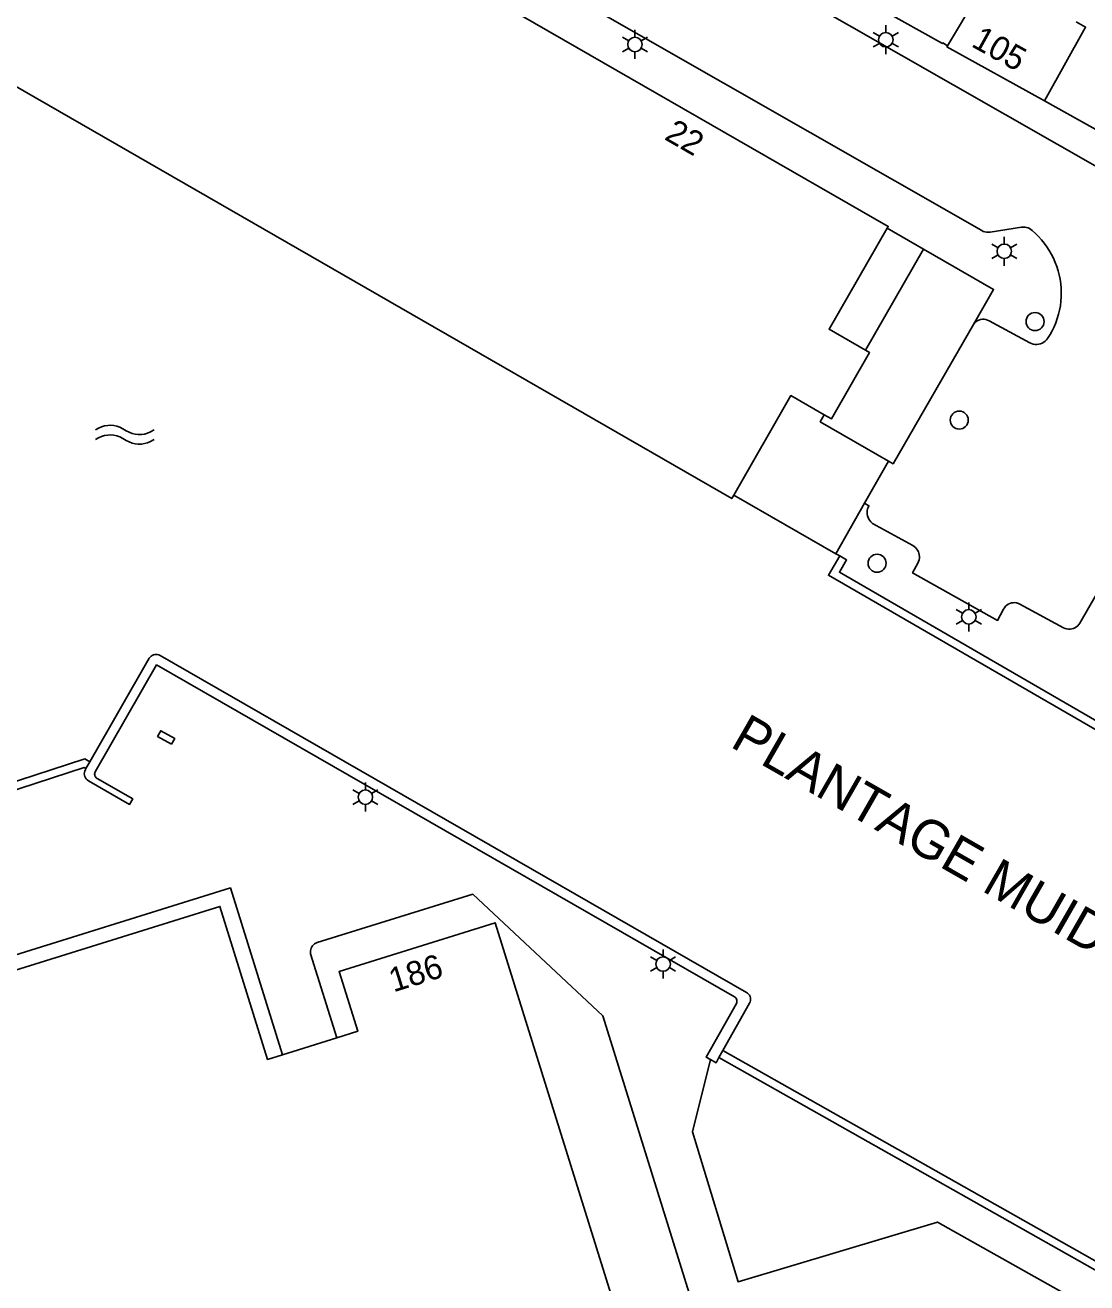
# Model space of a CAD drawing. Extents: x 122462 to 123306, y 485548 to 486417.
# Drawn here: x 122793.3 to 122859.3, y 486275.7 to 486353.8 of the extents above; entities that cross this region are included whole.
import ezdxf

# ---------------------------------------------------------------- set-up
doc = ezdxf.new("R2010")
doc.units = 0
for name, color, linetype in [('B-WE-IE-MEUBILAIR_WEGMEUBILAIR_VERKEERSBORD-S', 7, 'Continuous'), ('Level 1', 7, 'Continuous'), ('Level 15', 7, 'Continuous'), ('Level 17', 7, 'Continuous'), ('Level 19', 7, 'Continuous'), ('Level 4', 7, 'Continuous'), ('Level 48', 7, 'Continuous'), ('Level 50', 7, 'Continuous'), ('Level 53', 7, 'Continuous'), ('Level 55', 7, 'Continuous'), ('N werkgrens', 7, 'Continuous'), ('N-WE-AL-T25', 7, 'Continuous'), ('N-WE-GR-BOOM_STAM-G', 7, 'Continuous')]:
    doc.layers.add(name, color=color, linetype=linetype)

msp = doc.modelspace()

# ---------------------------------------------------------------- linework, layer by layer
at = {"layer": 'Level 1'}
for p, q in [((122846.89, 486341.235), (122849.14, 486339.939)), ((122849.14, 486339.939), (122845.527, 486333.658)), ((122846.973, 486326.76), (122845.479, 486324.142)), ((122843.691, 486321.008), (122837.351, 486324.657)), ((122845.479, 486324.142), (122843.691, 486321.008)), ((122809.324, 486289.882), (122812.689, 486290.932))]:
    msp.add_line(p, q, dxfattribs=at)
for points in [[(122798.011, 486369.429), (122798.039, 486369.479), (122846.949, 486341.34), (122846.89, 486341.235)], [(122850.623, 486352.562), (122850.337, 486352.743), (122850.309, 486352.699), (122846.538, 486354.83)], [(122858.617, 486354.055), (122859.202, 486353.729), (122856.65, 486349.14)], [(122837.351, 486324.657), (122837.226, 486324.439), (122788.316, 486352.579)], [(122856.65, 486349.14), (122850.59, 486352.509), (122850.623, 486352.562)], [(122845.527, 486333.658), (122845.789, 486333.507), (122843.417, 486329.384), (122842.975, 486329.638)], [(122842.975, 486329.638), (122842.726, 486329.205), (122846.973, 486326.76)], [(122769.739, 486287.969), (122805.429, 486299.1), (122808.394, 486289.592), (122809.324, 486289.882)], [(122812.689, 486290.932), (122813.997, 486291.34), (122812.84, 486295.059), (122822.539, 486298.079), (122837.53, 486250)]]:
    msp.add_lwpolyline(points, dxfattribs=at)
at = {"layer": 'Level 15'}
for p, q in [((122797.112, 486307.657), (122797.36, 486308.09)), ((122836.433, 486289.708), (122836.678, 486290.144)), ((122867.958, 486271.887), (122836.433, 486289.708))]:
    msp.add_line(p, q, dxfattribs=at)
for points in [[(122912.737, 486281.734), (122912.526, 486281.101), (122905.067, 486283.898), (122870.373, 486303.971), (122843.235, 486319.671), (122843.931, 486320.873)], [(122843.931, 486320.873), (122844.364, 486320.623), (122843.918, 486319.854), (122860.687, 486310.153), (122905.279, 486284.354), (122912.216, 486281.752), (122912.639, 486283.02), (122913.113, 486282.862), (122912.909, 486282.251)], [(122797.36, 486308.09), (122801.041, 486314.52), (122801.092, 486314.587), (122801.154, 486314.645), (122801.225, 486314.692), (122801.302, 486314.725), (122801.385, 486314.746), (122801.469, 486314.752), (122801.553, 486314.744), (122801.635, 486314.721), (122801.713, 486314.685), (122838.144, 486293.759), (122838.215, 486293.709), (122838.276, 486293.648), (122838.326, 486293.578), (122838.363, 486293.499), (122838.386, 486293.416), (122838.394, 486293.33), (122838.387, 486293.244), (122838.366, 486293.16), (122838.33, 486293.081), (122836.678, 486290.144)], [(122835.912, 486289.579), (122835.635, 486289.735), (122837.512, 486293.073), (122837.538, 486293.134), (122837.55, 486293.2), (122837.547, 486293.267), (122837.529, 486293.331), (122837.498, 486293.39), (122837.454, 486293.441), (122837.4, 486293.48), (122801.495, 486314.104), (122797.69, 486307.459), (122797.663, 486307.397), (122797.651, 486307.331), (122797.654, 486307.264), (122797.672, 486307.199), (122797.704, 486307.14), (122797.748, 486307.09), (122797.802, 486307.05), (122800.022, 486305.779), (122799.827, 486305.439), (122797.26, 486306.909), (122797.188, 486306.959), (122797.127, 486307.02), (122797.076, 486307.091), (122797.039, 486307.17), (122797.016, 486307.254), (122797.008, 486307.341), (122797.015, 486307.428), (122797.038, 486307.512), (122797.074, 486307.591), (122797.112, 486307.657)], [(122797.36, 486308.09), (122797.05, 486308.26), (122766.516, 486298.302)], [(122797.112, 486307.657), (122797, 486307.718), (122766.664, 486297.825)], [(122836.433, 486289.708), (122836.253, 486289.387), (122835.912, 486289.579)], [(122836.678, 486290.144), (122855.323, 486279.604), (122883.469, 486263.694), (122893.071, 486258.228), (122893.919, 486257.764), (122894.775, 486257.313), (122895.637, 486256.875), (122896.507, 486256.452), (122897.382, 486256.042), (122898.265, 486255.646), (122899.153, 486255.263), (122900.047, 486254.895), (122900.947, 486254.541), (122901.852, 486254.201), (122902.763, 486253.876), (122903.679, 486253.565), (122904.599, 486253.268), (122905.524, 486252.986), (122906.453, 486252.718), (122907.387, 486252.465), (122908.324, 486252.227), (122909.265, 486252.004), (122910.209, 486251.795)]]:
    msp.add_lwpolyline(points, dxfattribs=at)
at = {"layer": 'Level 17'}
msp.add_line((122843.931, 486320.873), (122843.691, 486321.008), dxfattribs=at)
for points in [[(122777.669, 486383.972), (122852.757, 486341.085), (122852.854, 486341.038), (122852.957, 486341.004), (122853.063, 486340.985), (122853.171, 486340.98), (122853.278, 486340.989), (122855.236, 486341.298), (122855.336, 486341.306), (122855.436, 486341.301), (122855.535, 486341.283), (122855.63, 486341.251), (122855.721, 486341.207), (122855.804, 486341.152), (122855.88, 486341.086), (122856.086, 486340.904), (122856.281, 486340.712), (122856.466, 486340.509), (122856.639, 486340.297), (122856.801, 486340.075), (122856.951, 486339.845), (122857.087, 486339.608), (122857.211, 486339.363), (122857.322, 486339.112), (122857.418, 486338.855), (122857.501, 486338.594), (122857.57, 486338.328), (122857.624, 486338.059), (122857.663, 486337.788), (122857.687, 486337.515), (122857.697, 486337.241), (122857.692, 486336.966), (122857.672, 486336.693), (122857.638, 486336.421), (122857.588, 486336.151), (122857.524, 486335.884), (122857.446, 486335.621), (122857.354, 486335.363), (122857.248, 486335.11), (122857.128, 486334.863), (122856.996, 486334.623), (122856.85, 486334.391), (122856.78, 486334.3), (122856.699, 486334.22), (122856.608, 486334.151), (122856.508, 486334.095), (122856.402, 486334.053), (122856.291, 486334.025), (122856.177, 486334.013), (122856.062, 486334.016), (122855.949, 486334.034), (122855.84, 486334.067), (122855.736, 486334.115), (122853.217, 486335.485), (122853.117, 486335.53), (122853.012, 486335.56), (122852.903, 486335.575), (122852.793, 486335.574), (122852.685, 486335.557), (122852.58, 486335.524), (122852.482, 486335.477), (122852.391, 486335.416), (122852.31, 486335.342), (122852.24, 486335.257)], [(122878.728, 486336.677), (122878.152, 486335.678), (122878.089, 486335.583), (122878.015, 486335.498), (122877.931, 486335.422), (122877.838, 486335.357), (122877.737, 486335.305), (122877.631, 486335.265), (122877.52, 486335.24), (122877.407, 486335.228), (122877.294, 486335.231), (122877.182, 486335.248), (122877.073, 486335.279), (122876.968, 486335.323), (122841.287, 486355.69)], [(122849.14, 486339.939), (122853.494, 486337.436), (122852.24, 486335.257)], [(122852.24, 486335.257), (122847.253, 486326.601), (122846.973, 486326.76)], [(122845.479, 486324.142), (122845.747, 486323.988), (122845.701, 486323.891), (122845.668, 486323.789), (122845.648, 486323.684), (122845.64, 486323.578), (122845.646, 486323.471), (122845.665, 486323.366), (122845.697, 486323.263), (122845.741, 486323.166), (122845.797, 486323.075), (122845.864, 486322.991), (122845.94, 486322.916), (122845.967, 486322.894), (122848.473, 486321.514), (122848.561, 486321.458), (122848.641, 486321.391), (122848.711, 486321.314), (122848.771, 486321.229), (122848.819, 486321.136), (122848.855, 486321.039), (122848.878, 486320.937), (122848.887, 486320.833), (122848.883, 486320.729), (122848.865, 486320.626), (122848.835, 486320.527), (122848.791, 486320.432), (122848.46, 486319.819), (122853.74, 486316.864), (122854.104, 486317.566), (122854.161, 486317.658), (122854.23, 486317.742), (122854.311, 486317.814), (122854.401, 486317.874), (122854.499, 486317.92), (122854.602, 486317.952), (122854.709, 486317.969), (122854.818, 486317.97), (122854.925, 486317.955), (122855.029, 486317.926), (122855.128, 486317.881), (122857.838, 486316.41), (122857.934, 486316.366), (122858.035, 486316.336), (122858.139, 486316.321), (122858.244, 486316.321), (122858.349, 486316.335), (122858.45, 486316.363), (122858.547, 486316.406), (122858.636, 486316.462), (122858.717, 486316.529), (122858.787, 486316.608), (122858.846, 486316.695), (122864.256, 486326.105)]]:
    msp.add_lwpolyline(points, dxfattribs=at)
at = {"layer": 'Level 19'}
for points in [[(122769.471, 486288.829), (122806.087, 486300.248), (122809.324, 486289.882)], [(122812.689, 486290.932), (122811.066, 486296.154), (122811.055, 486296.241), (122811.056, 486296.329), (122811.071, 486296.416), (122811.098, 486296.5), (122811.137, 486296.579), (122811.188, 486296.651), (122811.248, 486296.716), (122811.317, 486296.77), (122811.394, 486296.814), (122811.476, 486296.846), (122821.147, 486299.857), (122829.212, 486292.307), (122842.386, 486250)], [(122835.912, 486289.579), (122834.786, 486285.099), (122837.618, 486275.774), (122849.999, 486279.483), (122866.887, 486269.993)]]:
    msp.add_lwpolyline(points, dxfattribs=at)
at = {"layer": 'Level 4'}
msp.add_line((122853.393, 486357.184), (122850.623, 486352.562), dxfattribs=at)
msp.add_lwpolyline([(122837.351, 486324.657), (122840.903, 486330.83), (122842.975, 486329.638)], dxfattribs=at)
at = {"layer": 'Level 48'}
msp.add_lwpolyline([(122802.432, 486309.177), (122801.559, 486309.664), (122801.754, 486310.013), (122802.627, 486309.526), (122802.432, 486309.177)], dxfattribs=at)
at = {"layer": 'Level 50'}
for p, q in [((122846.796, 486353.393), (122846.796, 486353.843)), ((122830.824, 486352.874), (122830.434, 486353.099)), ((122831.214, 486353.099), (122831.214, 486353.549)), ((122831.993, 486353.099), (122831.603, 486352.874)), ((122846.406, 486353.168), (122846.016, 486353.393)), ((122847.575, 486353.393), (122847.185, 486353.168)), ((122830.824, 486352.424), (122830.434, 486352.199)), ((122831.214, 486351.749), (122831.214, 486352.199)), ((122831.993, 486352.199), (122831.603, 486352.424)), ((122846.406, 486352.718), (122846.016, 486352.493)), ((122846.796, 486352.043), (122846.796, 486352.493)), ((122847.575, 486352.493), (122847.185, 486352.718)), ((122854.158, 486340.248), (122854.158, 486340.698)), ((122853.768, 486340.023), (122853.378, 486340.248)), ((122854.937, 486340.248), (122854.547, 486340.023)), ((122853.768, 486339.573), (122853.378, 486339.348)), ((122854.158, 486338.898), (122854.158, 486339.348)), ((122854.937, 486339.348), (122854.547, 486339.573)), ((122851.953, 486317.537), (122851.953, 486317.987)), ((122851.563, 486317.312), (122851.173, 486317.537)), ((122852.732, 486317.537), (122852.342, 486317.312)), ((122851.563, 486316.862), (122851.173, 486316.637)), ((122851.953, 486316.187), (122851.953, 486316.637)), ((122852.732, 486316.637), (122852.342, 486316.862)), ((122814.077, 486306.113), (122813.687, 486306.338)), ((122814.467, 486306.338), (122814.467, 486306.788)), ((122815.246, 486306.338), (122814.856, 486306.113)), ((122814.077, 486305.663), (122813.687, 486305.438)), ((122814.467, 486304.988), (122814.467, 486305.438)), ((122815.246, 486305.438), (122814.856, 486305.663)), ((122832.574, 486295.743), (122832.184, 486295.968)), ((122832.964, 486295.968), (122832.964, 486296.418)), ((122833.743, 486295.968), (122833.353, 486295.743)), ((122832.574, 486295.293), (122832.184, 486295.068)), ((122833.743, 486295.068), (122833.353, 486295.293)), ((122832.964, 486294.618), (122832.964, 486295.068))]:
    msp.add_line(p, q, dxfattribs=at)
for centre in [(122831.214, 486352.649), (122846.796, 486352.943), (122854.158, 486339.798), (122851.953, 486317.087), (122814.467, 486305.888), (122832.964, 486295.518)]:
    msp.add_circle(centre, 0.45, dxfattribs=at)
at = {"layer": 'Level 53'}
for centre in [(122856.066, 486335.434), (122851.357, 486329.315), (122846.253, 486320.418)]:
    msp.add_circle(centre, 0.56, dxfattribs=at)
at = {"layer": 'Level 55'}
for points in [[(122797.703, 486328.706), (122797.893, 486328.82), (122798.083, 486328.901), (122798.273, 486328.956), (122798.463, 486328.986), (122798.653, 486328.993), (122798.843, 486328.976), (122799.033, 486328.936), (122799.223, 486328.87), (122799.413, 486328.775), (122799.603, 486328.652), (122799.793, 486328.554), (122799.983, 486328.484), (122800.173, 486328.441), (122800.363, 486328.421), (122800.553, 486328.423), (122800.743, 486328.448), (122800.933, 486328.498), (122801.123, 486328.574), (122801.313, 486328.68), (122801.348, 486328.704)], [(122797.703, 486328.106), (122797.893, 486328.22), (122798.083, 486328.301), (122798.273, 486328.356), (122798.463, 486328.386), (122798.653, 486328.393), (122798.843, 486328.376), (122799.033, 486328.336), (122799.223, 486328.27), (122799.413, 486328.175), (122799.603, 486328.052), (122799.793, 486327.954), (122799.983, 486327.884), (122800.173, 486327.841), (122800.363, 486327.821), (122800.553, 486327.823), (122800.743, 486327.848), (122800.933, 486327.898), (122801.123, 486327.974), (122801.313, 486328.08), (122801.348, 486328.104)]]:
    msp.add_lwpolyline(points, dxfattribs=at)
at = {"layer": 'N werkgrens'}
msp.add_line((122856.65, 486349.14), (122863.809, 486345.16), dxfattribs=at)
at = {"layer": 'N-WE-AL-T25'}
msp.add_lwpolyline([(122846.89, 486341.235), (122843.276, 486334.953), (122845.527, 486333.658)], dxfattribs=at)

# ---------------------------------------------------------------- texts
at = {"layer": 'B-WE-IE-MEUBILAIR_WEGMEUBILAIR_VERKEERSBORD-S'}
for s, rotation, p in [('105', 330.9222, (122852.04, 486352.563)), ('22', 330.08906, (122832.978, 486346.785)), ('186', 17.28819, (122816.213, 486293.754))]:
    msp.add_text(s, height=1.5, rotation=rotation, dxfattribs=at).set_placement(p)
at = {"layer": 'N-WE-GR-BOOM_STAM-G'}
msp.add_text('PLANTAGE MUIDERGRACHT', height=2.4, rotation=330.17126, dxfattribs=at).set_placement((122837.058, 486309.059))

doc.saveas('drawing.dxf')
